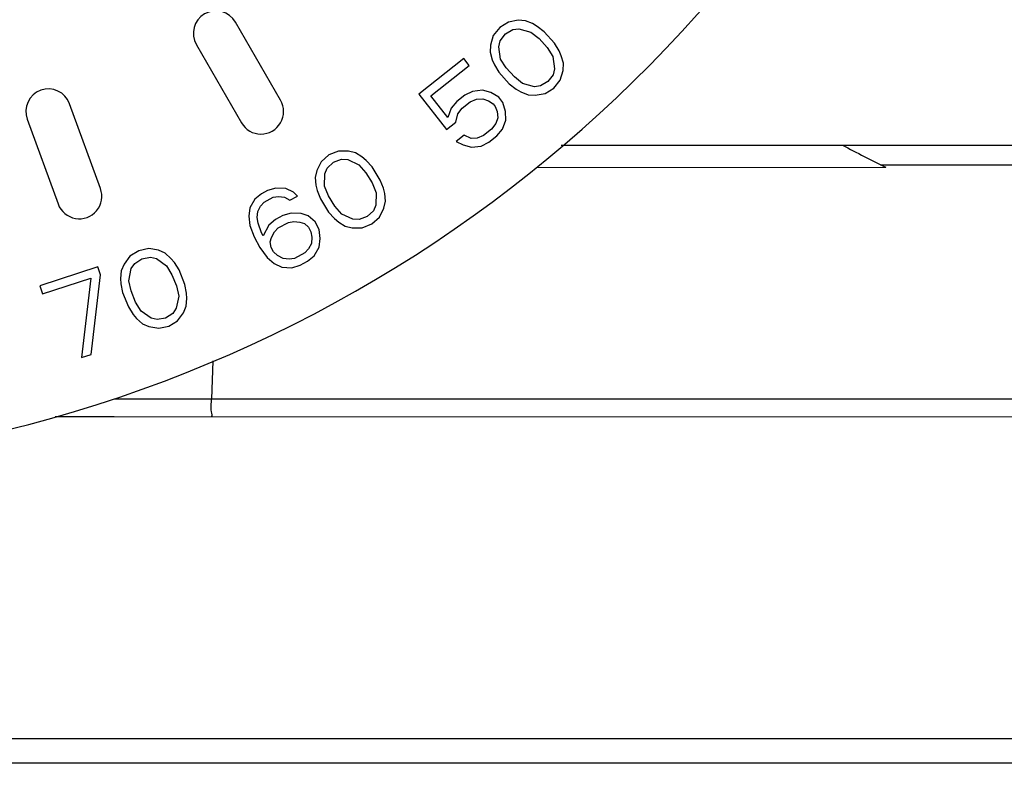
# Paper-space layout 'Sheet' of a CAD drawing. Header units: inches. Extents: x 0.2 to 10.8, y 0.2 to 8.3.
# Tile 281 of 545: x 5.6509 to 5.7382, y 4.0911 to 4.1591. Entities that reach past the tile are written whole.
import ezdxf

# ---------------------------------------------------------------- set-up
doc = ezdxf.new("R2010")
doc.units = ezdxf.units.IN
doc.header["$MEASUREMENT"] = 0
doc.layers.get('0').update_dxf_attribs({"lineweight": 5})
doc.styles.add('My Text', font='tahoma.ttf')
doc.dimstyles.new('My Dimension - mm [in] (ANSI)$0', dxfattribs={"dimtxt": 0.12, "dimasz": 0.09842519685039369, "dimexe": 0.125, "dimexo": 0.06299999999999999, "dimgap": 0.03149606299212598, "dimtad": 0, "dimlfac": 250, "dimzin": 4, "dimdsep": 46, "dimtxsty": 'My Text', "dimblk": 'Filled-1', "dimcen": 0.09, "dimclrd": 1, "dimclre": 1, "dimclrt": 1, "dimadec": 1, "dimazin": 1, "dimtfac": 1, "dimtofl": 0, "dimtmove": 0, "dimatfit": 3, "dimfxl": 1, "dimtolj": 1, "dimtzin": 4, "dimlwd": -1, "dimlwe": -1, "dimarcsym": 0})

# ---------------------------------------------------------------- blocks, each defined once
blk = doc.blocks.new('*D7')
at = {"color": 1, "true_color": 0xff0000}
for p, q in [((2.885847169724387, 4.510735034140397), (2.885847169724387, 3.015490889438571)), ((4.10887950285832, 4.510735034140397), (4.10887950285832, 3.015490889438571)), ((2.984272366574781, 3.140490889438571), (4.010454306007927, 3.140490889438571)), ((4.10887950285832, 3.140490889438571), (4.20730469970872, 3.140490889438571))]:
    blk.add_line(p, q, dxfattribs=at)
at = {"layer": 'Defpoints', "color": 0}
for p in [(2.885847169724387, 4.573735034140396), (4.10887950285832, 4.573735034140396), (4.10887950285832, 3.140490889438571)]:
    blk.add_point(p, dxfattribs=at)
at = {"color": 1, "true_color": 0xff0000, "insert": (5.07271614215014, 3.140490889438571), "char_height": 0.12, "attachment_point": 5, "style": 'My Text'}
blk.add_mtext('\\A1;305.76 mm [12.038 in]', dxfattribs=at)
blk = doc.blocks.new('Filled-1')
blk = doc.blocks.new('*D8')
at = {"color": 1, "true_color": 0xff0000}
for p, q in [((6.727077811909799, 4.262239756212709), (6.727077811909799, 3.3069249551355)), ((4.737050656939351, 4.189303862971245), (4.737050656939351, 3.3069249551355)), ((4.638625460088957, 3.4319249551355), (4.540200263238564, 3.4319249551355)), ((6.825503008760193, 3.4319249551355), (6.923928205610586, 3.4319249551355))]:
    blk.add_line(p, q, dxfattribs=at)
at = {"layer": 'Defpoints', "color": 0}
for p in [(6.727077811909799, 4.325239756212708), (4.737050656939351, 4.252303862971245), (6.727077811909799, 3.4319249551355)]:
    blk.add_point(p, dxfattribs=at)
at = {"color": 1, "true_color": 0xff0000, "insert": (5.732064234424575, 3.4319249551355), "char_height": 0.12, "attachment_point": 5, "style": 'My Text'}
blk.add_mtext('\\A1;497.51 mm [19.587 in]', dxfattribs=at)

psp = doc.layouts.new('Sheet')

# ---------------------------------------------------------------- linework, layer by layer
at = {"color": 0, "linetype": 'ByBlock', "lineweight": -3}
for p, q in [((5.674042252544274, 4.151962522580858), (5.670042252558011, 4.158890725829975)), ((5.694257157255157, 4.158902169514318), (5.693483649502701, 4.158417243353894)), ((5.695122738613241, 4.159058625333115), (5.694257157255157, 4.158902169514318)), ((5.695764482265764, 4.159015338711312), (5.695122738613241, 4.159058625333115)), ((5.696396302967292, 4.158757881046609), (5.695764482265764, 4.159015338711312)), ((5.696814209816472, 4.158514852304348), (5.696396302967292, 4.158757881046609)), ((5.693483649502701, 4.158417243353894), (5.692914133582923, 4.157703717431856)), ((5.69399362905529, 4.157845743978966), (5.694655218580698, 4.158230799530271)), ((5.694655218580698, 4.158230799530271), (5.695194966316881, 4.158301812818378)), ((5.695194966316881, 4.158301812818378), (5.696254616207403, 4.15801549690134)), ((5.696254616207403, 4.15801549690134), (5.69697851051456, 4.157429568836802)), ((5.69743610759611, 4.158043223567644), (5.696814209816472, 4.158514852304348)), ((5.69835407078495, 4.157014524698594), (5.69743610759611, 4.158043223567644)), ((5.692914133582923, 4.157703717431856), (5.692660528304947, 4.156861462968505)), ((5.693404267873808, 4.156703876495), (5.693536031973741, 4.157232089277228)), ((5.693536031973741, 4.157232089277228), (5.69399362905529, 4.157845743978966)), ((5.69697851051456, 4.157429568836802), (5.697692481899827, 4.156629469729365)), ((5.69875213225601, 4.156343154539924), (5.69835407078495, 4.157014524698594)), ((5.6665781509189, 4.156890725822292), (5.670578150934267, 4.149962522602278)), ((5.692660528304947, 4.156861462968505), (5.692630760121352, 4.156218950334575)), ((5.692630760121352, 4.156218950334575), (5.692814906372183, 4.155562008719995)), ((5.693568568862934, 4.155618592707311), (5.693404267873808, 4.156703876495)), ((5.697692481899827, 4.156629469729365), (5.698192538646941, 4.155843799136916)), ((5.698946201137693, 4.155900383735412), (5.69875213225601, 4.156343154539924)), ((5.690313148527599, 4.155661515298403), (5.686308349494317, 4.152503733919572)), ((5.690787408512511, 4.155060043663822), (5.690313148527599, 4.155661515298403)), ((5.692814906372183, 4.155562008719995), (5.693008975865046, 4.155119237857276)), ((5.694068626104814, 4.154832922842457), (5.693568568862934, 4.155618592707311)), ((5.698192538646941, 4.155843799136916), (5.698356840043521, 4.154758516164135)), ((5.699130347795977, 4.15524344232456), (5.698946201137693, 4.155900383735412)), ((5.699100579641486, 4.154600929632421), (5.699130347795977, 4.15524344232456)), ((5.687371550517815, 4.152366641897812), (5.690787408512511, 4.155060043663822)), ((5.693008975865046, 4.155119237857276), (5.693407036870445, 4.15444786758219)), ((5.693407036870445, 4.15444786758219), (5.694325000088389, 4.153419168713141)), ((5.694782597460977, 4.154032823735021), (5.694068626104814, 4.154832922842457)), ((5.698356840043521, 4.154758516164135), (5.698225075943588, 4.154230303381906)), ((5.69884697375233, 4.153758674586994), (5.699100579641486, 4.154600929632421)), ((5.695506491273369, 4.153446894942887), (5.694782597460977, 4.154032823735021)), ((5.697767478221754, 4.153616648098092), (5.697105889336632, 4.153231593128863)), ((5.698225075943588, 4.154230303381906), (5.697767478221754, 4.153616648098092)), ((5.698277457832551, 4.153045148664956), (5.69884697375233, 4.153758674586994)), ((5.691078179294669, 4.152753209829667), (5.690394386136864, 4.152409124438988)), ((5.691951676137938, 4.1528567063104), (5.691078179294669, 4.152753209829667)), ((5.692684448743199, 4.152654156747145), (5.691951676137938, 4.1528567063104)), ((5.69339428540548, 4.152238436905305), (5.692684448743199, 4.152654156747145)), ((5.694325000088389, 4.153419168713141), (5.694946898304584, 4.152947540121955)), ((5.694946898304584, 4.152947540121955), (5.695364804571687, 4.152704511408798)), ((5.695364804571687, 4.152704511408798), (5.695996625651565, 4.152447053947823)), ((5.696566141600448, 4.153160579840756), (5.695506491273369, 4.153446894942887)), ((5.697105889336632, 4.153231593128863), (5.696566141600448, 4.153160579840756)), ((5.697503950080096, 4.152560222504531), (5.698277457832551, 4.153045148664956)), ((5.686308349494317, 4.152503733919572), (5.68877450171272, 4.149376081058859)), ((5.688889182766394, 4.150441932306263), (5.687371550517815, 4.152366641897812)), ((5.689687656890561, 4.151851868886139), (5.68919356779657, 4.151267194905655)), ((5.690394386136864, 4.152409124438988), (5.689687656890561, 4.151851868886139)), ((5.690161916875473, 4.151250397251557), (5.690868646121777, 4.151807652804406)), ((5.690868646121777, 4.151807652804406), (5.691434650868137, 4.152058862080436)), ((5.691434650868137, 4.152058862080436), (5.691977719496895, 4.152096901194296)), ((5.691977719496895, 4.152096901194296), (5.692497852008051, 4.151921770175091)), ((5.692497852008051, 4.151921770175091), (5.692900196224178, 4.15165376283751)), ((5.693773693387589, 4.151757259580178), (5.69339428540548, 4.152238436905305)), ((5.694012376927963, 4.150970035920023), (5.693773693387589, 4.151757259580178)), ((5.695996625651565, 4.152447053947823), (5.696638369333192, 4.152403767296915)), ((5.696638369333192, 4.152403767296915), (5.697503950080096, 4.152560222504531)), ((5.658075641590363, 4.144132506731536), (5.655339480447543, 4.151650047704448)), ((5.68919356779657, 4.151267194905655), (5.688889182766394, 4.150441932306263)), ((5.689785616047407, 4.150758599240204), (5.690161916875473, 4.151250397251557)), ((5.692900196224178, 4.15165376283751), (5.693089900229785, 4.151413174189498)), ((5.693089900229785, 4.151413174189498), (5.693256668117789, 4.150959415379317)), ((5.693256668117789, 4.150959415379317), (5.693305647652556, 4.150412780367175)), ((5.694038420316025, 4.150210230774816), (5.694012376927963, 4.150970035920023)), ((5.651580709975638, 4.15028196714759), (5.654316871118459, 4.142764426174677)), ((5.68877450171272, 4.149376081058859), (5.68959901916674, 4.150026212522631)), ((5.68959901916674, 4.150026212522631), (5.689785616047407, 4.150758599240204)), ((5.693305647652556, 4.150412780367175), (5.693141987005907, 4.149893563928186)), ((5.693734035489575, 4.149384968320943), (5.694038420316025, 4.150210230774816)), ((5.692765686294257, 4.149401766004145), (5.692058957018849, 4.148844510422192)), ((5.693141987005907, 4.149893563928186), (5.692765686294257, 4.149401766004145)), ((5.693239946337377, 4.148800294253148), (5.693734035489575, 4.149384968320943)), ((5.690334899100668, 4.148850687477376), (5.68962816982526, 4.148293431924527)), ((5.68962816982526, 4.148293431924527), (5.690243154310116, 4.147998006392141)), ((5.690949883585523, 4.148555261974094), (5.690334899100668, 4.148850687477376)), ((5.691492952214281, 4.148593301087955), (5.690949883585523, 4.148555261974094)), ((5.692058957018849, 4.148844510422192), (5.691492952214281, 4.148593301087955)), ((5.692533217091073, 4.148243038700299), (5.693239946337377, 4.148800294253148)), ((5.679188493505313, 4.147456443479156), (5.678342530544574, 4.147113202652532)), ((5.680068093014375, 4.147460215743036), (5.679188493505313, 4.147456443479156)), ((5.680692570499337, 4.147306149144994), (5.680068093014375, 4.147460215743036)), ((5.690243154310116, 4.147998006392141), (5.69097592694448, 4.147795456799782)), ((5.69097592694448, 4.147795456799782), (5.691849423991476, 4.147898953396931)), ((5.691849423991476, 4.147898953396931), (5.692533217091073, 4.148243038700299)), ((5.69894364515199, 4.147982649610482), (5.723897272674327, 4.147984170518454)), ((5.723897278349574, 4.14798438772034), (6.482531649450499, 4.148035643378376)), ((5.678342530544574, 4.147113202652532), (5.677657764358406, 4.146509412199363)), ((5.678745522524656, 4.146461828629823), (5.679463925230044, 4.146726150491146)), ((5.679463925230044, 4.146726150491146), (5.680007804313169, 4.146702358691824)), ((5.680007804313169, 4.146702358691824), (5.681001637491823, 4.146236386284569)), ((5.681270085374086, 4.146942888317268), (5.680692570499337, 4.147306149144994)), ((5.681639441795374, 4.146630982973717), (5.681270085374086, 4.146942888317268)), ((5.68216999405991, 4.146058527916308), (5.681639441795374, 4.146630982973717)), ((5.677261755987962, 4.145723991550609), (5.677120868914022, 4.145096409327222)), ((5.677657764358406, 4.146509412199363), (5.677261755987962, 4.145723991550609)), ((5.677966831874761, 4.145439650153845), (5.678188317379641, 4.145936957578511)), ((5.678188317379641, 4.145936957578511), (5.678745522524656, 4.146461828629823)), ((5.681001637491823, 4.146236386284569), (5.681612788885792, 4.1455336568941)), ((5.68289537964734, 4.144886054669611), (5.68216999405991, 4.146058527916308)), ((5.696742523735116, 4.146008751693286), (5.727719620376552, 4.146017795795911)), ((5.727274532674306, 4.14623630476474), (5.81917272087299, 4.146151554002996)), ((5.677120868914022, 4.145096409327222), (5.677188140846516, 4.14441747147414)), ((5.677940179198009, 4.144342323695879), (5.677966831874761, 4.145439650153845)), ((5.681612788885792, 4.1455336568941), (5.682176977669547, 4.144621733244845)), ((5.683170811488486, 4.144155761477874), (5.68289537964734, 4.144886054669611)), ((5.672891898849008, 4.143955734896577), (5.672363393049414, 4.143671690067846)), ((5.67362505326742, 4.144175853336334), (5.672891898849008, 4.143955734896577)), ((5.674503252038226, 4.144126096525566), (5.67362505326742, 4.144175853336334)), ((5.67518971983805, 4.143799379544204), (5.674503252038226, 4.144126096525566)), ((5.677188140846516, 4.14441747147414), (5.677302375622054, 4.143947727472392)), ((5.677302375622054, 4.143947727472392), (5.677577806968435, 4.143217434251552)), ((5.678296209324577, 4.143481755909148), (5.677940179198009, 4.144342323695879)), ((5.682176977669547, 4.144621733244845), (5.682533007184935, 4.143761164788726)), ((5.683285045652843, 4.143686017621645), (5.683170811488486, 4.144155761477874)), ((5.671775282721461, 4.143181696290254), (5.671332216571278, 4.142421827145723)), ((5.672363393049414, 4.143671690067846), (5.671775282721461, 4.143181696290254)), ((5.672593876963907, 4.142925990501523), (5.673386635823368, 4.143352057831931)), ((5.673386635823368, 4.143352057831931), (5.673855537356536, 4.143430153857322)), ((5.673855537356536, 4.143430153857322), (5.674396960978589, 4.143373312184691)), ((5.674396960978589, 4.143373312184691), (5.674878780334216, 4.143110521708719)), ((5.674878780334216, 4.143110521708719), (5.675539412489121, 4.143465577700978)), ((5.675539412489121, 4.143465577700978), (5.67518971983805, 4.143799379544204)), ((5.677577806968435, 4.143217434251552), (5.678303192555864, 4.142044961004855)), ((5.678860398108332, 4.142569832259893), (5.678296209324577, 4.143481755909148)), ((5.682533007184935, 4.143761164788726), (5.682506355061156, 4.14266383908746)), ((5.683352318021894, 4.143007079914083), (5.683285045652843, 4.143686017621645)), ((5.671332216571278, 4.142421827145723), (5.67122592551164, 4.141669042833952)), ((5.672018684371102, 4.142095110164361), (5.672270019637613, 4.1425780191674)), ((5.672270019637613, 4.1425780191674), (5.672593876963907, 4.142925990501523)), ((5.67947154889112, 4.14186710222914), (5.678860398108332, 4.142569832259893)), ((5.682284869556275, 4.14216653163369), (5.681727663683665, 4.141641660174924)), ((5.682506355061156, 4.14266383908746), (5.682284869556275, 4.14216653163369)), ((5.682815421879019, 4.141594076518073), (5.683211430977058, 4.142379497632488)), ((5.683211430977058, 4.142379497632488), (5.683352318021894, 4.143007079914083)), ((5.67122592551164, 4.141669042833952), (5.671324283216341, 4.140852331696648)), ((5.671971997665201, 4.141548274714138), (5.672018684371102, 4.142095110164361)), ((5.672057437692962, 4.141072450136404), (5.671971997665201, 4.141548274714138)), ((5.673596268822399, 4.14137774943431), (5.673008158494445, 4.140887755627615)), ((5.674256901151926, 4.141732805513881), (5.673596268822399, 4.14137774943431)), ((5.674990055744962, 4.141952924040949), (5.674256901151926, 4.141732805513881)), ((5.675868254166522, 4.141903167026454), (5.674990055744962, 4.141952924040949)), ((5.67648219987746, 4.141711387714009), (5.675868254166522, 4.141903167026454)), ((5.677109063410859, 4.141178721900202), (5.67648219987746, 4.141711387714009)), ((5.678303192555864, 4.142044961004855), (5.678833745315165, 4.141472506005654)), ((5.678833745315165, 4.141472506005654), (5.679203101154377, 4.141160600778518)), ((5.680465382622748, 4.141401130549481), (5.67947154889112, 4.14186710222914)), ((5.681009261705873, 4.141377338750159), (5.680465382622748, 4.141401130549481)), ((5.681727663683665, 4.141641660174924), (5.681009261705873, 4.141377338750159)), ((5.682130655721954, 4.1409902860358), (5.682815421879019, 4.141594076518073)), ((5.671324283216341, 4.140852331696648), (5.671699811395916, 4.139836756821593)), ((5.672360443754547, 4.140191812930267), (5.672057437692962, 4.141072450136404)), ((5.673008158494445, 4.140887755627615), (5.672505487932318, 4.139921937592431)), ((5.673502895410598, 4.140284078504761), (5.673826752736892, 4.140632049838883)), ((5.673826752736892, 4.140632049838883), (5.67475163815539, 4.141129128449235)), ((5.67475163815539, 4.141129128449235), (5.675220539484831, 4.14120722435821)), ((5.675220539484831, 4.14120722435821), (5.675761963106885, 4.141150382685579)), ((5.675761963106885, 4.141150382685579), (5.676171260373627, 4.141022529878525)), ((5.676171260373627, 4.141022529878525), (5.676520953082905, 4.140688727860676)), ((5.676520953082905, 4.140688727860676), (5.676738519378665, 4.140283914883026)), ((5.6774716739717, 4.14050403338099), (5.677109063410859, 4.141178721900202)), ((5.677570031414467, 4.139687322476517), (5.6774716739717, 4.14050403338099)), ((5.679203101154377, 4.141160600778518), (5.679780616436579, 4.140797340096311)), ((5.679780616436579, 4.140797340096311), (5.680405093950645, 4.140643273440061)), ((5.680405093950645, 4.140643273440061), (5.681284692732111, 4.140647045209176)), ((5.681284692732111, 4.140647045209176), (5.682130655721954, 4.1409902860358)), ((5.671699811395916, 4.139836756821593), (5.672207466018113, 4.138892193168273)), ((5.672505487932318, 4.139921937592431), (5.672360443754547, 4.140191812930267)), ((5.673132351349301, 4.139389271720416), (5.673251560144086, 4.139801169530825)), ((5.673251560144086, 4.139801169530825), (5.673502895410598, 4.140284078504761)), ((5.676738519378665, 4.140283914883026), (5.67682395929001, 4.139808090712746)), ((5.67682395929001, 4.139808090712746), (5.676777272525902, 4.139261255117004)), ((5.677463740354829, 4.138934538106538), (5.677570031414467, 4.139687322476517)), ((5.662361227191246, 4.138801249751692), (5.661468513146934, 4.138610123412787)), ((5.663228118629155, 4.138652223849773), (5.662361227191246, 4.138801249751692)), ((5.663816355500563, 4.1383920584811), (5.663228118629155, 4.138652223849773)), ((5.672207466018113, 4.138892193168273), (5.672847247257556, 4.138018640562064)), ((5.673217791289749, 4.138913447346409), (5.673132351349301, 4.139389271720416)), ((5.673435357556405, 4.138508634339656), (5.673217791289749, 4.138913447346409)), ((5.676525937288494, 4.138778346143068), (5.676202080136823, 4.138430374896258)), ((5.676777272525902, 4.139261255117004), (5.676525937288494, 4.138778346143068)), ((5.677020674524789, 4.138174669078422), (5.677463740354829, 4.138934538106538)), ((5.660689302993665, 4.138134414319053), (5.66016292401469, 4.137429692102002)), ((5.661468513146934, 4.138610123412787), (5.660689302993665, 4.138134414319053)), ((5.661112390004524, 4.137478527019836), (5.661752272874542, 4.137898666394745)), ((5.661752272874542, 4.137898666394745), (5.662505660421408, 4.138034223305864)), ((5.662505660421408, 4.138034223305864), (5.663037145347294, 4.137916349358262)), ((5.663037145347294, 4.137916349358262), (5.663934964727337, 4.137284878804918)), ((5.664322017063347, 4.137934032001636), (5.663816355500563, 4.1383920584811)), ((5.664631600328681, 4.137562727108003), (5.664322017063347, 4.137934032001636)), ((5.672847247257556, 4.138018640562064), (5.673474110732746, 4.137485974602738)), ((5.673785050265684, 4.138174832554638), (5.673435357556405, 4.138508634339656)), ((5.674266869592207, 4.137912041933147), (5.673785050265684, 4.138174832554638)), ((5.674808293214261, 4.13785520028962), (5.674266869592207, 4.137912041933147)), ((5.675277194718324, 4.137933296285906), (5.674808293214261, 4.13785520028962)), ((5.676202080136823, 4.138430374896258), (5.675277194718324, 4.137933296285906)), ((5.676432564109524, 4.137684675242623), (5.677020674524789, 4.138174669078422)), ((5.657831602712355, 4.137198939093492), (5.652703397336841, 4.135507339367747)), ((5.658071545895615, 4.13647153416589), (5.657831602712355, 4.137198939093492)), ((5.66016292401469, 4.137429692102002), (5.659915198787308, 4.136836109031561)), ((5.660591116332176, 4.135951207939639), (5.66080791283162, 4.137027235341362)), ((5.66080791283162, 4.137027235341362), (5.661112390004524, 4.137478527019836)), ((5.663934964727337, 4.137284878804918), (5.664414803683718, 4.136486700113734)), ((5.665054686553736, 4.136906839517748), (5.664631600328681, 4.137562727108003)), ((5.665565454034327, 4.13562621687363), (5.665054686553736, 4.136906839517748)), ((5.673474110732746, 4.137485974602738), (5.674160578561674, 4.137159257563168)), ((5.674160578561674, 4.137159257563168), (5.675038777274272, 4.137109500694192)), ((5.675038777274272, 4.137109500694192), (5.675771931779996, 4.137329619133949)), ((5.675771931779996, 4.137329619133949), (5.676432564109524, 4.137684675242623)), ((5.652943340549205, 4.134779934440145), (5.657216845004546, 4.136189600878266)), ((5.657216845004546, 4.136189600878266), (5.656383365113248, 4.129139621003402)), ((5.657238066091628, 4.12942155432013), (5.658071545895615, 4.13647153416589)), ((5.659915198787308, 4.136836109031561), (5.659863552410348, 4.13615580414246)), ((5.659863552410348, 4.13615580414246), (5.659894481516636, 4.135673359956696)), ((5.664414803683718, 4.136486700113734), (5.664812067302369, 4.135490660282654)), ((5.652703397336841, 4.135507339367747), (5.652943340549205, 4.134779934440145)), ((5.659894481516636, 4.135673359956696), (5.660038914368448, 4.134906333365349)), ((5.660792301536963, 4.135041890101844), (5.660591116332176, 4.135951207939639)), ((5.664812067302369, 4.135490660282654), (5.665013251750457, 4.134581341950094)), ((5.665709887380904, 4.134859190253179), (5.665565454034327, 4.13562621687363)), ((5.660038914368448, 4.134906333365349), (5.660549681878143, 4.133625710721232)), ((5.661189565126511, 4.134045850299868), (5.660792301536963, 4.135041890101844)), ((5.665013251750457, 4.134581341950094), (5.664796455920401, 4.133505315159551)), ((5.665689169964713, 4.133696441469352), (5.665740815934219, 4.134376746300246)), ((5.665740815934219, 4.134376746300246), (5.665709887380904, 4.134859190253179)), ((5.660549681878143, 4.133625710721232), (5.660972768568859, 4.132969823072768)), ((5.6616694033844, 4.133247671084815), (5.661189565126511, 4.134045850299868)), ((5.664796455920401, 4.133505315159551), (5.664491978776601, 4.133054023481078)), ((5.665441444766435, 4.133102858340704), (5.665689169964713, 4.133696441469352)), ((5.660972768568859, 4.132969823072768), (5.661282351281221, 4.132598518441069)), ((5.661282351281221, 4.132598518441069), (5.661788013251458, 4.132140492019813)), ((5.662567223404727, 4.132616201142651), (5.6616694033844, 4.133247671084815)), ((5.663098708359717, 4.13249832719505), (5.662567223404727, 4.132616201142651)), ((5.663852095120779, 4.132633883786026), (5.663098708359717, 4.13249832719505)), ((5.664491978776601, 4.133054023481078), (5.663852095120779, 4.132633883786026)), ((5.66491506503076, 4.132398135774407), (5.665441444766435, 4.133102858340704)), ((5.661788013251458, 4.132140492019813), (5.66237625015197, 4.131880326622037)), ((5.66237625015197, 4.131880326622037), (5.663243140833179, 4.131731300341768)), ((5.663243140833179, 4.131731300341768), (5.664135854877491, 4.131922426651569)), ((5.664135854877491, 4.131922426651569), (5.66491506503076, 4.132398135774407)), ((5.656383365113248, 4.129139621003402), (5.657238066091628, 4.12942155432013)), ((5.668027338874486, 4.12885184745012), (5.667933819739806, 4.125451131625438)), ((6.482451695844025, 4.125520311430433), (5.659292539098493, 4.125448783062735)), ((6.482441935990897, 4.123729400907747), (5.654049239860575, 4.123869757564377)), ((5.659293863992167, 4.123875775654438), (5.654068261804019, 4.123876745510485)), ((5.529310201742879, 4.095334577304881), (6.460529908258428, 4.095334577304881)), ((5.529310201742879, 4.093187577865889), (6.460529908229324, 4.093187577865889))]:
    psp.add_line(p, q, dxfattribs=at)
for centre, radius, start, end in [((5.62131020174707, 4.239297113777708), 0.12, 216.8659434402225, 48.07939693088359), ((5.668310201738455, 4.157890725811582), 0.002, 30.00000013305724, 210.0000001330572), ((5.653460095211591, 4.150966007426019), 0.002, 20.00000022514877, 200.0000002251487), ((5.672310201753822, 4.150962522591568), 0.002, 210.0000001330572, 30.00000013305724), ((5.773310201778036, 4.239297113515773), 0.1038248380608, 241.5825301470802, 243.9528747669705), ((5.656196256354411, 4.143448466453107), 0.002, 200.0000002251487, 20.00000022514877)]:
    psp.add_arc(centre, radius, start, end, dxfattribs=at)
psp.add_open_spline([(5.667924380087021, 4.123874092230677), (5.668053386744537, 4.123951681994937), (5.667777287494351, 4.124640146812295), (5.667933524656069, 4.125074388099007), (5.667933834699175, 4.125448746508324)], degree=3, knots=[0, 0, 0, 0, 0.2868009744, 1, 1, 1, 1], dxfattribs=at)

# ---------------------------------------------------------------- dimensions: what is measured, and where the dimension line sits
dim = psp.add_linear_dim(base=(4.10887950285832, 3.140490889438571), p1=(2.885847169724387, 4.573735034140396), p2=(4.10887950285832, 4.573735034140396), dimstyle='My Dimension - mm [in] (ANSI)$0', override={"dimpost": ' mm'})
dim.commit()
dim.dimension.update_dxf_attribs({"geometry": '*D7', "text_midpoint": (5.07271614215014, 3.140490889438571), "dimtype": 160})
dim = psp.add_linear_dim(base=(6.727077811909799, 3.4319249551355), p1=(4.737050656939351, 4.252303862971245), p2=(6.727077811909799, 4.325239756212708), dimstyle='My Dimension - mm [in] (ANSI)$0', override={"dimpost": ' mm'})
dim.commit()
dim.dimension.update_dxf_attribs({"geometry": '*D8', "text_midpoint": (5.732064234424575, 3.4319249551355)})

doc.saveas('drawing.dxf')
